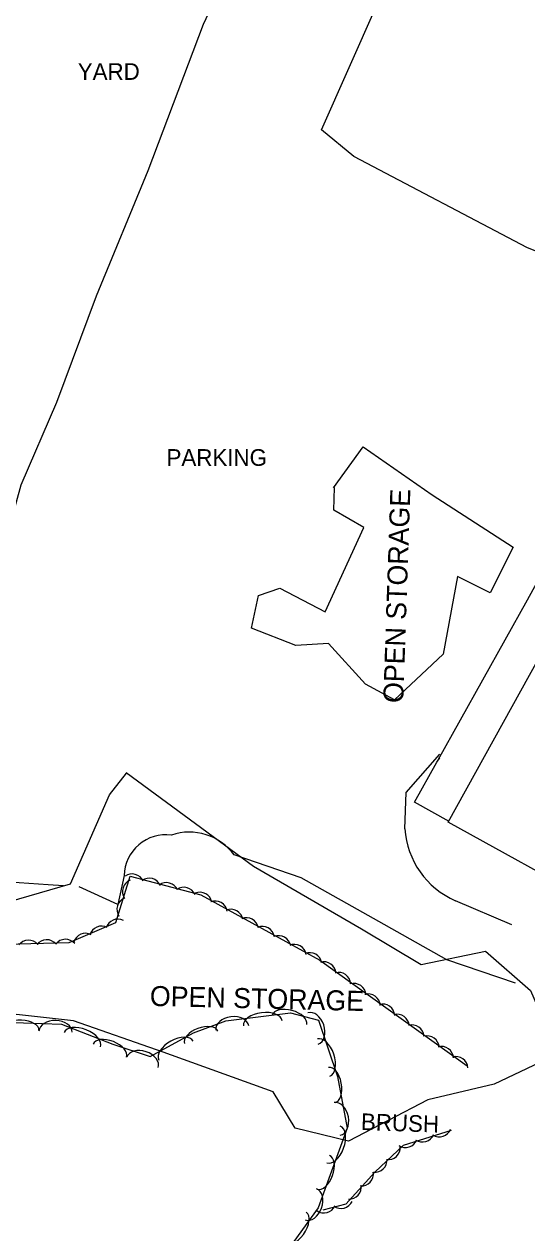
# Model space of a CAD drawing. Extents: x 978516 to 993312, y 1836504 to 1846212.
# Drawn here: x 992746.5 to 992897.2, y 1840016.5 to 1840378.8 of the extents above; entities that cross this region are included whole.
import ezdxf

# ---------------------------------------------------------------- set-up
doc = ezdxf.new("R2010")
doc.units = 0
for name, color, linetype in [('S_BUILDING', 7, 'Continuous'), ('S_MISC_BOUNDARY', 7, 'Continuous'), ('S_MISC_BOUNDARY_ANNOT', 7, 'Continuous'), ('S_PARKING', 7, 'Continuous'), ('S_PARKING_ANNOT', 7, 'Continuous'), ('S_SURVEY_TEXT_ANNOT', 7, 'Continuous'), ('S_TREE', 7, 'Continuous'), ('S_TREE_ANNOT', 7, 'Continuous')]:
    doc.layers.add(name, color=color, linetype=linetype)

msp = doc.modelspace()

# ---------------------------------------------------------------- linework, layer by layer
at = {"layer": 'S_BUILDING'}
msp.add_lwpolyline([(992873.59, 1840139.61), (992922.82, 1840228.6), (992967.69, 1840203.77), (992918.46, 1840114.79)], close=True, dxfattribs=at)
at = {"layer": 'S_MISC_BOUNDARY'}
for points in [[(992839.24, 1840239.78), (992848.14, 1840252.13), (992868.8, 1840237.72), (992893.04, 1840222.04), (992886.15, 1840208.37), (992876.41, 1840213.2), (992872.09, 1840189.96), (992857.5, 1840176.2), (992848.84, 1840180.92), (992837.68, 1840193.09), (992827.91, 1840192.52), (992814.62, 1840197.75), (992816.7, 1840207.52), (992823.13, 1840209.77), (992836.73, 1840202.61), (992848.33, 1840227.87), (992839.32, 1840233.09), (992839.48, 1840239.88)], [(992777.05, 1840154.5), (992815.23, 1840126.4), (992847.58, 1840107.6), (992865.46, 1840096.9), (992884.77, 1840100.86), (992898.28, 1840089.13), (992902.92, 1840078.34), (992901.03, 1840067.56), (992887.34, 1840061.09), (992867.48, 1840056.38), (992843.67, 1840043.99), (992827.71, 1840047.81), (992821.1, 1840058.77), (992788.18, 1840070.62), (992761.29, 1840080.07), (992727.79, 1840083.71), (992714.46, 1840093.15), (992729.35, 1840112.05), (992760.34, 1840121.08), (992772.05, 1840147.8), (992777.12, 1840154.26)]]:
    msp.add_lwpolyline(points, dxfattribs=at)
at = {"layer": 'S_PARKING'}
for points in [[(992758.32, 1840120.5), (992753.69, 1840120.82), (992739.14, 1840121.77), (992739.62, 1840142.03), (992736.36, 1840165.11), (992734.9, 1840202.15), (992745.57, 1840240.66), (992756.26, 1840265.48), (992768.16, 1840297.32), (992783.66, 1840334.94), (992800.24, 1840378.79), (992826.11, 1840433.86), (992833.55, 1840438.81), (992821.24, 1840446.35), (992808.43, 1840467.32)], [(992940.04, 1840313.72), (992931.08, 1840298.3), (992897.36, 1840311.73), (992845.35, 1840339.1), (992835.58, 1840347.13), (992852.15, 1840384.5), (992868.26, 1840414.18), (992877.89, 1840431.68)], [(992870.62, 1840158.23), (992897.34, 1840206.18), (992925.21, 1840257.03)], [(992860.6, 1840137.58), (992860.98, 1840148.43), (992871.06, 1840159.92)], [(992873.92, 1840139.75), (992863.51, 1840145.55), (992870.21, 1840157.55), (992871.04, 1840158.91)], [(992893.79, 1840091.36), (992873.23, 1840098.32), (992852.78, 1840109.82), (992829.53, 1840122.88), (992809.44, 1840129.76)], [(992776.46, 1840123.61), (992774.61, 1840114.91), (992762.96, 1840120.17)], [(992892.67, 1840108.82), (992875.75, 1840116.04)]]:
    msp.add_lwpolyline(points, dxfattribs=at)
for centre, major_axis, ratio, start_param, end_param in [((992795.97, 1840119.91), (16.68, 0), 0.999991, 0.631153, 1.897745), ((992886.03, 1840139.37), (-22.88, -11.25), 0.999679, 5.896206, 6.982001), ((992788.98, 1840123.3), (3.61, 11.99), 0.999954, 0.161508, 1.838794)]:
    msp.add_ellipse(centre, major_axis=major_axis, ratio=ratio, start_param=start_param, end_param=end_param, dxfattribs=at)
at = {"layer": 'S_TREE'}
for points in [[(992666.45, 1839954.2), (992653.83, 1839957.61), (992654.4, 1839974.41), (992662.91, 1840014.68), (992674.58, 1840060.71), (992681.69, 1840076.17), (992699.76, 1840084.26), (992719.79, 1840095.82), (992736.9, 1840102.87), (992760, 1840103.51), (992773.97, 1840109.49), (992778.22, 1840123.41), (992799.45, 1840117.79), (992835.12, 1840098.17), (992879.3, 1840066.51)], [(992695.33, 1840005.06), (992698.47, 1840027.69), (992699.12, 1840047), (992699.8, 1840067.14), (992706.55, 1840079.44), (992723.99, 1840080.21), (992740.58, 1840079.65), (992757.66, 1840079.07), (992773.08, 1840073.03), (992784.29, 1840069.29), (992797.26, 1840076.45), (992806.9, 1840080.01), (992826.28, 1840082.45), (992834.75, 1840080.2), (992840.38, 1840063.3), (992843.26, 1840047.87), (992834.59, 1840024), (992824.7, 1840010.28)], [(992874.43, 1840047.2), (992860.06, 1840042.65), (992851.68, 1840034.73), (992842.93, 1840025.06), (992836.01, 1840023.25)]]:
    msp.add_lwpolyline(points, dxfattribs=at)
for centre, major_axis, ratio, start_param, end_param in [((992779.61, 1840118.87), (-1.06, -3.48), 0.99999, 3.825788, 5.598989), ((992778.87, 1840120.41), (-3.56, 0.75), 0.999936, 3.774948, 5.548149), ((992784, 1840119.13), (-3.56, 0.75), 0.999936, 3.774948, 5.548149), ((992789.13, 1840117.81), (-3.56, 0.75), 0.999936, 3.774948, 5.548149), ((992794.39, 1840116.41), (-3.56, 0.75), 0.999936, 3.774948, 5.548149), ((992799.14, 1840114.93), (-3.28, 1.59), 0.99995, 3.774122, 5.547322), ((992777.93, 1840113.47), (-1.06, -3.48), 0.99999, 3.825789, 5.598989), ((992803.78, 1840112.29), (-3.28, 1.59), 0.99995, 3.774122, 5.547322), ((992808.44, 1840109.81), (-3.28, 1.59), 0.99995, 3.774122, 5.547322), ((992813.11, 1840107.28), (-3.28, 1.59), 0.99995, 3.774122, 5.547322), ((992769.71, 1840104.77), (-2.81, -2.32), 0.99993, 3.541113, 5.314313), ((992774.57, 1840106.89), (-2.81, -2.32), 0.99993, 3.541113, 5.314313), ((992817.87, 1840104.66), (-3.28, 1.59), 0.99995, 3.774122, 5.547322), ((992747.79, 1840100.54), (-3.64, -0.1), 0.999929, 3.825789, 5.598989), ((992753.23, 1840100.69), (-3.64, -0.1), 0.999929, 3.825789, 5.598989), ((992758.88, 1840100.82), (-3.64, -0.1), 0.999929, 3.825789, 5.598989), ((992764.88, 1840102.62), (-2.81, -2.32), 0.99993, 3.541113, 5.314313), ((992822.81, 1840101.91), (-3.28, 1.59), 0.99995, 3.774122, 5.547322), ((992827.45, 1840099.27), (-3.28, 1.59), 0.99995, 3.774122, 5.547322), ((992832.11, 1840096.79), (-3.28, 1.59), 0.99995, 3.774122, 5.547322), ((992836.3, 1840094.1), (-3.63, -0.29), 0.999928, 3.122961, 4.896161), ((992840.72, 1840090.92), (-3.63, -0.29), 0.999928, 3.122961, 4.896161), ((992845.29, 1840087.61), (-3.63, -0.29), 0.999928, 3.122961, 4.896161), ((992849.58, 1840084.44), (-3.63, -0.29), 0.999928, 3.122961, 4.896161), ((992818.03, 1840079.27), (-5.82, -0.73), 0.55008, 3.141593, 6.283185), ((992826.01, 1840080.33), (-5.17, 1.37), 0.540699, 3.141593, 6.283185), ((992833.07, 1840077.72), (-1.57, 4.7), 0.685311, 3.141593, 6.283185), ((992853.92, 1840081.42), (-3.63, -0.29), 0.999928, 3.122961, 4.896161), ((992858.25, 1840078.36), (-3.63, -0.29), 0.999928, 3.122961, 4.896161), ((992745.59, 1840077.36), (-5.34, 0.18), 0.540699, 3.141593, 6.283185), ((992755.88, 1840076.75), (-4.95, 0.17), 0.685311, 3.141593, 6.283185), ((992763.92, 1840074.34), (-5.46, 2.14), 0.55008, 3.141593, 6.283185), ((992799.56, 1840075.04), (-5.02, -1.85), 0.540699, 3.141593, 6.283185), ((992808.88, 1840077.86), (-4.92, -0.62), 0.685311, 3.141593, 6.283185), ((992862.67, 1840075.19), (-3.63, -0.29), 0.999928, 3.122961, 4.896161), ((992772.18, 1840071.1), (-4.98, 1.95), 0.540699, 3.141593, 6.283185), ((992791.98, 1840071.11), (-5.14, -2.83), 0.55008, 3.141593, 6.283185), ((992836.24, 1840069.01), (-1.85, 5.57), 0.55008, 3.141593, 6.283185), ((992867.24, 1840071.87), (-3.63, -0.29), 0.999928, 3.122961, 4.896161), ((992781.97, 1840067.56), (-4.7, 1.57), 0.685311, 3.141593, 6.283185), ((992871.54, 1840068.7), (-3.63, -0.29), 0.999928, 3.122961, 4.896161), ((992875.87, 1840065.69), (-3.63, -0.29), 0.999928, 3.122961, 4.896161), ((992838.69, 1840060.81), (-0.98, 5.26), 0.540699, 3.141593, 6.283185), ((992840.32, 1840050.63), (-0.91, 4.87), 0.685311, 3.141593, 6.283185), ((992839.22, 1840042.95), (2, 5.52), 0.55008, 3.141593, 6.283185), ((992865.83, 1840047.34), (0.98, 3.51), 0.999888, 2.833547, 4.606748), ((992870.94, 1840048.88), (0.98, 3.51), 0.999888, 2.833547, 4.606748), ((992855.59, 1840042.04), (2.65, 2.5), 0.999918, 3.825789, 5.598989), ((992860.82, 1840045.68), (0.98, 3.51), 0.999888, 2.833547, 4.606748), ((992836.19, 1840034.62), (1.83, 5.03), 0.540699, 3.141593, 6.283185), ((992851.64, 1840038.3), (2.65, 2.5), 0.999918, 3.825789, 5.598989), ((992847.54, 1840034.12), (-0.93, 3.52), 0.999698, 2.831394, 4.604595), ((992832.43, 1840025.02), (1.69, 4.66), 0.685311, 3.141593, 6.283185), ((992843.91, 1840030.22), (-0.93, 3.52), 0.999698, 2.831394, 4.604595), ((992836.36, 1840026.06), (3.52, 0.92), 0.999971, 3.825789, 5.598989), ((992841.48, 1840027.43), (3.52, 0.92), 0.999971, 3.825789, 5.598989), ((992827.59, 1840017.91), (3.43, 4.76), 0.55008, 3.141593, 6.283185)]:
    msp.add_ellipse(centre, major_axis=major_axis, ratio=ratio, start_param=start_param, end_param=end_param, dxfattribs=at)

# ---------------------------------------------------------------- texts
at = {"layer": 'S_MISC_BOUNDARY_ANNOT'}
for rotation, p in [(88.0701, (992860.1, 1840175.22)), (358.6189, (992784.11, 1840084.51))]:
    msp.add_text('OPEN STORAGE', height=6.0006, rotation=rotation, dxfattribs=at).set_placement(p)
at = {"layer": 'S_PARKING_ANNOT'}
msp.add_text('PARKING', height=5, dxfattribs=at).set_placement((992789.17, 1840246.39))
at = {"layer": 'S_SURVEY_TEXT_ANNOT'}
msp.add_text('YARD', height=5, dxfattribs=at).set_placement((992762.56, 1840362.09))
at = {"layer": 'S_TREE_ANNOT'}
msp.add_text('BRUSH', height=5, rotation=358.0701, dxfattribs=at).set_placement((992847.37, 1840047.31))

doc.saveas('drawing.dxf')
